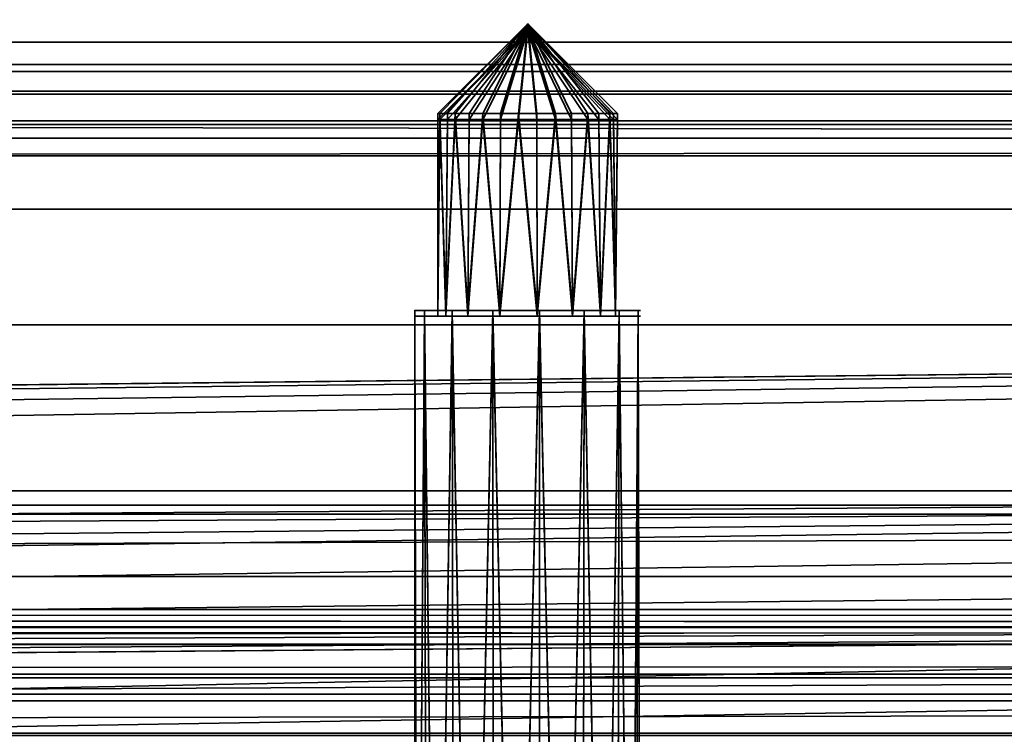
# Model space of a CAD drawing. Header units: millimetres. Extents: x -523 to 5173, y -130 to 66.
# Tile 401 of 656: x -134 to -117, y -55 to -43. Entities that reach past the tile are written whole.
import ezdxf

# ---------------------------------------------------------------- set-up
doc = ezdxf.new("R2010")
doc.units = ezdxf.units.MM
doc.layers.add('151', color=7, linetype='Continuous', true_color=0xffffff)

# ---------------------------------------------------------------- blocks, each defined once
blk = doc.blocks.new('UG_SURFACE_009')
at = {"layer": '151', "color": 252, "linetype": 'Continuous', "lineweight": 35}
for points in [[(522.5, -46, 2207), (522.5, 40, 2207), (-522.5, 40, 2207), (-522.5, -46, 2207)], [(-372.5, -46, 2057), (-372.5, 40, 2057), (372.5, 40, 2057), (372.5, -46, 2057)], [(522.5, -46, 2207), (-522.5, -46, 2207), (-372.5, -46, 2057), (372.5, -46, 2057)]]:
    blk.add_3dface(points, dxfattribs=at)
blk = doc.blocks.new('UG_SURFACE_013')
at = {"layer": '151', "color": 252, "linetype": 'Continuous', "lineweight": 35}
for points in [[(-38.56, -48, 1.75), (-326.835, -48, 1.75), (-304.735, -50.9, 1.75)], [(-38.56, -48, 0.95), (-326.835, -48, 0.95), (-326.835, -48, 1.75), (-38.56, -48, 1.75)], [(-304.735, -50.9, 0.95), (-326.835, -48, 0.95), (-38.56, -48, 0.95)], [(-304.735, -50.9, 1.75), (-303.88, -51.082, 1.75), (-38.56, -48, 1.75)], [(-303.88, -51.082, 0.95), (-304.735, -50.9, 0.95), (-38.56, -48, 0.95)], [(-38.56, -48, 1.75), (-303.88, -51.082, 1.75), (-303.174, -51.595, 1.75)], [(-303.174, -51.595, 0.95), (-303.88, -51.082, 0.95), (-38.56, -48, 0.95)], [(-303.174, -51.595, 1.75), (-302.737, -52.351, 1.75), (-38.56, -48, 1.75)], [(-38.56, -48, 0.95), (-302.737, -52.351, 0.95), (-303.174, -51.595, 0.95)], [(-77.285, -50.9, 1.75), (-38.56, -48, 1.75), (-302.737, -52.351, 1.75)], [(-302.737, -52.351, 0.95), (-38.56, -48, 0.95), (-77.285, -50.9, 0.95)], [(-302.737, -52.351, 1.75), (-78.139, -51.082, 1.75), (-77.285, -50.9, 1.75)], [(-77.285, -50.9, 0.95), (-78.139, -51.082, 0.95), (-302.737, -52.351, 0.95)], [(-78.139, -51.082, 0.95), (-78.845, -51.595, 0.95), (-303.5, -54.699, 0.95), (-302.916, -54.05, 0.95)], [(-78.139, -51.082, 0.95), (-302.916, -54.05, 0.95), (-302.646, -53.22, 0.95)], [(-78.845, -51.595, 1.75), (-78.139, -51.082, 1.75), (-302.737, -52.351, 1.75)], [(-302.646, -53.22, 0.95), (-302.737, -52.351, 0.95), (-78.139, -51.082, 0.95)], [(-303.5, -54.699, 0.95), (-78.845, -51.595, 0.95), (-79.282, -52.351, 0.95)], [(-79.282, -52.351, 1.75), (-78.845, -51.595, 1.75), (-302.737, -52.351, 1.75)], [(-79.282, -52.351, 0.95), (-79.373, -53.22, 0.95), (-303.5, -54.699, 0.95)], [(-79.373, -53.22, 1.75), (-79.282, -52.351, 1.75), (-302.737, -52.351, 1.75), (-302.646, -53.22, 1.75)], [(-336.835, -58.25, 0.95), (-79.373, -53.22, 0.95), (-79.103, -54.05, 0.95)], [(-304.298, -55.054, 0.95), (-79.373, -53.22, 0.95), (-336.835, -58.25, 0.95)], [(-303.5, -54.699, 1.75), (-304.298, -55.054, 1.75), (-79.373, -53.22, 1.75)], [(-79.103, -54.05, 1.75), (-79.373, -53.22, 1.75), (-304.298, -55.054, 1.75)], [(-304.298, -55.054, 0.95), (-303.5, -54.699, 0.95), (-79.373, -53.22, 0.95)], [(-302.916, -54.05, 1.75), (-303.5, -54.699, 1.75), (-79.373, -53.22, 1.75)], [(-302.646, -53.22, 1.75), (-302.916, -54.05, 1.75), (-79.373, -53.22, 1.75)], [(-79.103, -54.05, 0.95), (-78.519, -54.699, 0.95), (-336.835, -58.25, 0.95)], [(-304.298, -55.054, 1.75), (-78.519, -54.699, 1.75), (-79.103, -54.05, 1.75)], [(-336.835, -58.25, 0.95), (-78.519, -54.699, 0.95), (-77.721, -55.054, 0.95)], [(-77.721, -55.054, 1.75), (-78.519, -54.699, 1.75), (-304.298, -55.054, 1.75)], [(-336.835, -58.25, 1.75), (-38.56, -58.25, 1.75), (-304.298, -55.054, 1.75), (-305.171, -55.054, 1.75)], [(-77.721, -55.054, 0.95), (-38.56, -58.25, 0.95), (-336.835, -58.25, 0.95)], [(-77.721, -55.054, 1.75), (-304.298, -55.054, 1.75), (-38.56, -58.25, 1.75)]]:
    blk.add_3dface(points, dxfattribs=at)
blk = doc.blocks.new('UG_SURFACE_014')
at = {"layer": '151', "color": 252, "linetype": 'Continuous', "lineweight": 35}
for points in [[(332.665, -62, 2014.25), (332.665, -2, 2014.25), (-332.335, -2, 2014.25), (-332.335, -62, 2014.25)], [(-332.335, -62, 4.25), (-332.335, -2, 4.25), (332.665, -2, 4.25), (332.665, -62, 4.25)], [(-177.35, -2, 1409.902), (-177.35, -62, 1409.902), (177.65, -62, 1409.902), (177.65, -2, 1409.902)], [(177.65, -2, 1764.902), (177.65, -62, 1764.902), (-177.35, -62, 1764.902), (-177.35, -2, 1764.902)]]:
    blk.add_3dface(points, dxfattribs=at)
blk = doc.blocks.new('UG_SURFACE_015')
at = {"layer": '151', "color": 252, "linetype": 'Continuous', "lineweight": 35}
for points in [[(-306.088, -37.216, 2023.15), (-101.832, -32.351, 2023.15), (-101.923, -33.22, 2023.15), (-335.432, -59.702, 2023.15)], [(-337, -60.6, 2023.15), (-335.432, -59.702, 2023.15), (-101.923, -33.22, 2023.15), (-101.653, -34.05, 2023.15)], [(-302.897, -35.796, 2023.95), (-306.088, -37.216, 2023.95), (-335.432, -59.702, 2023.95), (-101.923, -33.22, 2023.95)], [(-101.653, -34.05, 2023.95), (-101.923, -33.22, 2023.95), (-335.432, -59.702, 2023.95)], [(-101.653, -34.05, 2023.15), (-101.069, -34.699, 2023.15), (-337, -60.6, 2023.15)], [(-335.432, -59.702, 2023.95), (-101.069, -34.699, 2023.95), (-101.653, -34.05, 2023.95)], [(-337, -60.6, 2023.15), (-101.069, -34.699, 2023.15), (-100.271, -35.054, 2023.15)], [(-100.271, -35.054, 2023.95), (-101.069, -34.699, 2023.95), (-335.432, -59.702, 2023.95)], [(-100.271, -35.054, 2023.15), (337.33, -60.6, 2023.15), (-337, -60.6, 2023.15)], [(-335.432, -59.702, 2023.95), (337.33, -60.6, 2023.95), (-99.398, -35.054, 2023.95), (-100.271, -35.054, 2023.95)], [(-89.01, -42.55, 1.75), (-201.835, -42.55, 1.75), (-201.835, -57.75, 1.75), (-89.01, -57.75, 1.75)], [(-89.01, -57.75, 0.95), (-201.835, -57.75, 0.95), (-201.835, -42.55, 0.95), (-89.01, -42.55, 0.95)]]:
    blk.add_3dface(points, dxfattribs=at)
blk = doc.blocks.new('UG_SURFACE_016')
at = {"layer": '151', "color": 252, "linetype": 'Continuous', "lineweight": 35}
for points in [[(-306.088, -37.216, 2023.15), (-101.832, -32.351, 2023.15), (-101.923, -33.22, 2023.15), (-335.432, -59.702, 2023.15)], [(-337, -60.6, 2023.15), (-335.432, -59.702, 2023.15), (-101.923, -33.22, 2023.15), (-101.653, -34.05, 2023.15)], [(-302.897, -35.796, 2023.95), (-306.088, -37.216, 2023.95), (-335.432, -59.702, 2023.95), (-101.923, -33.22, 2023.95)], [(-101.653, -34.05, 2023.95), (-101.923, -33.22, 2023.95), (-335.432, -59.702, 2023.95)], [(-101.653, -34.05, 2023.15), (-101.069, -34.699, 2023.15), (-337, -60.6, 2023.15)], [(-335.432, -59.702, 2023.95), (-101.069, -34.699, 2023.95), (-101.653, -34.05, 2023.95)], [(-337, -60.6, 2023.15), (-101.069, -34.699, 2023.15), (-100.271, -35.054, 2023.15)], [(-100.271, -35.054, 2023.95), (-101.069, -34.699, 2023.95), (-335.432, -59.702, 2023.95)], [(-100.271, -35.054, 2023.15), (337.33, -60.6, 2023.15), (-337, -60.6, 2023.15)], [(-335.432, -59.702, 2023.95), (337.33, -60.6, 2023.95), (-99.398, -35.054, 2023.95), (-100.271, -35.054, 2023.95)], [(-89.01, -42.55, 1.75), (-201.835, -42.55, 1.75), (-201.835, -57.75, 1.75), (-89.01, -57.75, 1.75)], [(-89.01, -57.75, 0.95), (-201.835, -57.75, 0.95), (-201.835, -42.55, 0.95), (-89.01, -42.55, 0.95)]]:
    blk.add_3dface(points, dxfattribs=at)
blk = doc.blocks.new('UG_SURFACE_020')
at = {"layer": '151', "color": 1, "linetype": 'Continuous', "lineweight": 35}
for points in [[(-337.835, -28, -1.05), (338.165, -28, -1.05), (338.165, -48, -1.05), (-337.835, -48, -1.05)], [(-337.835, -48, 0.95), (338.165, -48, 0.95), (338.165, -28, 0.95), (-337.835, -28, 0.95)], [(-337.835, -48, -1.05), (338.165, -48, -1.05), (338.165, -48, 0.95), (-337.835, -48, 0.95)]]:
    blk.add_3dface(points, dxfattribs=at)
blk = doc.blocks.new('UG_SURFACE_027')
at = {"layer": '151', "color": 252, "linetype": 'Continuous', "lineweight": 35}
for points in [[(332.665, -62, 2014.25), (332.665, -2, 2014.25), (-332.335, -2, 2014.25), (-332.335, -62, 2014.25)], [(-332.335, -62, 4.25), (-332.335, -2, 4.25), (332.665, -2, 4.25), (332.665, -62, 4.25)], [(-177.35, -2, 1409.902), (-177.35, -62, 1409.902), (177.65, -62, 1409.902), (177.65, -2, 1409.902)], [(177.65, -2, 1764.902), (177.65, -62, 1764.902), (-177.35, -62, 1764.902), (-177.35, -2, 1764.902)]]:
    blk.add_3dface(points, dxfattribs=at)
blk = doc.blocks.new('UG_SURFACE_041')
at = {"layer": '151', "color": 252, "linetype": 'Continuous', "lineweight": 35}
for points in [[(-329, 4.013, -5), (-344, 4.013, -5), (-344, -50.87, -5), (344, -50.87, -5)], [(-329, 4.013, -6), (329, 4.013, -6), (-344, -50.87, -6)], [(329, 4.013, -6), (344, 4.013, -6), (344, -50.87, -6), (-344, -50.87, -6)], [(329, 4.013, -5), (-329, 4.013, -5), (344, -50.87, -5)], [(-344, -51.274, -5.032), (344, -51.274, -5.032), (344, -50.87, -5), (-344, -50.87, -5)], [(-344, -50.87, -6), (344, -50.87, -6), (344, -51.117, -6.019), (-344, -51.117, -6.019)], [(-344, -51.117, -6.019), (344, -51.117, -6.019), (344, -57.831, -7.083), (-344, -57.831, -7.083)], [(-344, -57.987, -6.095), (344, -57.987, -6.095), (344, -51.274, -5.032), (-344, -51.274, -5.032)]]:
    blk.add_3dface(points, dxfattribs=at)
blk = doc.blocks.new('UG_SURFACE_057')
at = {"layer": '151', "color": 252, "linetype": 'Continuous', "lineweight": 35}
for points in [[(-346.5, -52.92, 2031.5), (346.5, -52.92, 2031.5), (346.5, 14.92, 2031.5), (-346.5, 14.92, 2031.5)], [(-345, -52.92, 2030), (-345, 14.92, 2030), (345, 14.92, 2030), (345, -52.92, 2030)], [(-390, -46, 2075), (390, -46, 2075), (388.5, -46, 2073.5), (-388.5, -46, 2073.5)], [(-390, -46, 2075), (-390, -52.92, 2075), (390, -52.92, 2075), (390, -46, 2075)], [(-388.5, -46, 2073.5), (388.5, -46, 2073.5), (388.5, -52.92, 2073.5), (-388.5, -52.92, 2073.5)], [(389.941, -53.521, 2074.941), (-390, -52.92, 2075), (-389.941, -53.521, 2074.941)], [(389.941, -53.521, 2074.941), (390, -52.92, 2075), (-390, -52.92, 2075)], [(-388.47, -53.228, 2073.47), (-388.5, -52.92, 2073.5), (388.5, -52.92, 2073.5)], [(-388.47, -53.228, 2073.47), (388.5, -52.92, 2073.5), (388.47, -53.228, 2073.47)], [(346.53, -53.228, 2031.53), (-346.5, -52.92, 2031.5), (-346.53, -53.228, 2031.53)], [(346.53, -53.228, 2031.53), (346.5, -52.92, 2031.5), (-346.5, -52.92, 2031.5)], [(-345.059, -53.521, 2030.059), (345, -52.92, 2030), (345.059, -53.521, 2030.059)], [(-345.059, -53.521, 2030.059), (-345, -52.92, 2030), (345, -52.92, 2030)], [(388.47, -53.228, 2073.47), (388.38, -53.525, 2073.38), (-388.38, -53.525, 2073.38), (-388.47, -53.228, 2073.47)], [(-346.53, -53.228, 2031.53), (-346.62, -53.525, 2031.62), (346.62, -53.525, 2031.62)], [(-346.53, -53.228, 2031.53), (346.62, -53.525, 2031.62), (346.53, -53.228, 2031.53)], [(-389.941, -53.521, 2074.941), (-389.766, -54.099, 2074.765), (389.766, -54.099, 2074.765), (389.941, -53.521, 2074.941)], [(388.037, -54.037, 2073.037), (-388.037, -54.037, 2073.037), (-388.38, -53.525, 2073.38), (388.38, -53.525, 2073.38)], [(346.62, -53.525, 2031.62), (-346.62, -53.525, 2031.62), (-346.963, -54.037, 2031.963), (346.963, -54.037, 2031.963)], [(345.059, -53.521, 2030.059), (-345.234, -54.099, 2030.234), (-345.059, -53.521, 2030.059)], [(345.059, -53.521, 2030.059), (345.234, -54.099, 2030.234), (-345.234, -54.099, 2030.234)], [(387.525, -54.38, 2072.525), (-387.525, -54.38, 2072.525), (-388.037, -54.037, 2073.037), (388.037, -54.037, 2073.037)], [(346.963, -54.037, 2031.963), (-346.963, -54.037, 2031.963), (-347.475, -54.38, 2032.475), (347.475, -54.38, 2032.475)], [(389.766, -54.099, 2074.765), (-389.766, -54.099, 2074.765), (-389.098, -55.098, 2074.098), (389.098, -55.098, 2074.098)], [(345.902, -55.098, 2030.902), (-345.902, -55.098, 2030.902), (-345.234, -54.099, 2030.234), (345.234, -54.099, 2030.234)], [(386.92, -54.5, 2071.92), (-386.92, -54.5, 2071.92), (-387.525, -54.38, 2072.525), (387.525, -54.38, 2072.525)], [(347.475, -54.38, 2032.475), (-347.475, -54.38, 2032.475), (-348.08, -54.5, 2033.08), (348.08, -54.5, 2033.08)], [(-386.92, -54.5, 2071.92), (386.92, -54.5, 2071.92), (348.08, -54.5, 2033.08), (-348.08, -54.5, 2033.08)]]:
    blk.add_3dface(points, dxfattribs=at)
blk = doc.blocks.new('UG_SURFACE_068')
at = {"layer": '151', "color": 252, "linetype": 'Continuous', "lineweight": 35}
for points in [[(-346.5, -52.92, 2031.5), (346.5, -52.92, 2031.5), (346.5, 14.92, 2031.5), (-346.5, 14.92, 2031.5)], [(-345, -52.92, 2030), (-345, 14.92, 2030), (345, 14.92, 2030), (345, -52.92, 2030)], [(-390, -46, 2075), (390, -46, 2075), (388.5, -46, 2073.5), (-388.5, -46, 2073.5)], [(-390, -46, 2075), (-390, -52.92, 2075), (390, -52.92, 2075), (390, -46, 2075)], [(-388.5, -46, 2073.5), (388.5, -46, 2073.5), (388.5, -52.92, 2073.5), (-388.5, -52.92, 2073.5)], [(389.941, -53.521, 2074.941), (-390, -52.92, 2075), (-389.941, -53.521, 2074.941)], [(389.941, -53.521, 2074.941), (390, -52.92, 2075), (-390, -52.92, 2075)], [(-388.47, -53.228, 2073.47), (-388.5, -52.92, 2073.5), (388.5, -52.92, 2073.5)], [(-388.47, -53.228, 2073.47), (388.5, -52.92, 2073.5), (388.47, -53.228, 2073.47)], [(346.53, -53.228, 2031.53), (-346.5, -52.92, 2031.5), (-346.53, -53.228, 2031.53)], [(346.53, -53.228, 2031.53), (346.5, -52.92, 2031.5), (-346.5, -52.92, 2031.5)], [(-345.059, -53.521, 2030.059), (345, -52.92, 2030), (345.059, -53.521, 2030.059)], [(-345.059, -53.521, 2030.059), (-345, -52.92, 2030), (345, -52.92, 2030)], [(388.47, -53.228, 2073.47), (388.38, -53.525, 2073.38), (-388.38, -53.525, 2073.38), (-388.47, -53.228, 2073.47)], [(-346.53, -53.228, 2031.53), (-346.62, -53.525, 2031.62), (346.62, -53.525, 2031.62)], [(-346.53, -53.228, 2031.53), (346.62, -53.525, 2031.62), (346.53, -53.228, 2031.53)], [(-389.941, -53.521, 2074.941), (-389.766, -54.099, 2074.765), (389.766, -54.099, 2074.765), (389.941, -53.521, 2074.941)], [(388.037, -54.037, 2073.037), (-388.037, -54.037, 2073.037), (-388.38, -53.525, 2073.38), (388.38, -53.525, 2073.38)], [(346.62, -53.525, 2031.62), (-346.62, -53.525, 2031.62), (-346.963, -54.037, 2031.963), (346.963, -54.037, 2031.963)], [(345.059, -53.521, 2030.059), (-345.234, -54.099, 2030.234), (-345.059, -53.521, 2030.059)], [(345.059, -53.521, 2030.059), (345.234, -54.099, 2030.234), (-345.234, -54.099, 2030.234)], [(387.525, -54.38, 2072.525), (-387.525, -54.38, 2072.525), (-388.037, -54.037, 2073.037), (388.037, -54.037, 2073.037)], [(346.963, -54.037, 2031.963), (-346.963, -54.037, 2031.963), (-347.475, -54.38, 2032.475), (347.475, -54.38, 2032.475)], [(389.766, -54.099, 2074.765), (-389.766, -54.099, 2074.765), (-389.098, -55.098, 2074.098), (389.098, -55.098, 2074.098)], [(345.902, -55.098, 2030.902), (-345.902, -55.098, 2030.902), (-345.234, -54.099, 2030.234), (345.234, -54.099, 2030.234)], [(386.92, -54.5, 2071.92), (-386.92, -54.5, 2071.92), (-387.525, -54.38, 2072.525), (387.525, -54.38, 2072.525)], [(347.475, -54.38, 2032.475), (-347.475, -54.38, 2032.475), (-348.08, -54.5, 2033.08), (348.08, -54.5, 2033.08)], [(-386.92, -54.5, 2071.92), (386.92, -54.5, 2071.92), (348.08, -54.5, 2033.08), (-348.08, -54.5, 2033.08)]]:
    blk.add_3dface(points, dxfattribs=at)
blk = doc.blocks.new('UG_SURFACE_321')
at = {"layer": '151', "color": 156, "linetype": 'Continuous', "lineweight": 35}
for points in [[(-124.85, -42.9, 1770.902), (-126.366, -44.45, 1770.58), (-126.4, -44.45, 1770.902)], [(-126.4, -44.45, 1770.902), (-126.366, -44.45, 1771.224), (-124.85, -42.9, 1770.902)], [(-124.85, -42.9, 1770.902), (-126.366, -44.45, 1771.224), (-126.235, -44.45, 1771.519)], [(-126.235, -44.45, 1770.285), (-126.366, -44.45, 1770.58), (-124.85, -42.9, 1770.902)], [(-124.85, -42.9, 1770.902), (-126.104, -44.45, 1769.991), (-126.235, -44.45, 1770.285)], [(-126.235, -44.45, 1771.519), (-126.104, -44.45, 1771.813), (-124.85, -42.9, 1770.902)], [(-124.85, -42.9, 1770.902), (-126.104, -44.45, 1771.813), (-125.864, -44.45, 1772.029)], [(-125.864, -44.45, 1769.775), (-126.104, -44.45, 1769.991), (-124.85, -42.9, 1770.902)], [(-124.85, -42.9, 1770.902), (-125.625, -44.45, 1769.56), (-125.864, -44.45, 1769.775)], [(-125.864, -44.45, 1772.029), (-125.625, -44.45, 1772.244), (-124.85, -42.9, 1770.902)], [(-124.85, -42.9, 1770.902), (-125.625, -44.45, 1772.244), (-125.319, -44.45, 1772.344)], [(-125.319, -44.45, 1769.46), (-125.625, -44.45, 1769.56), (-124.85, -42.9, 1770.902)], [(-124.85, -42.9, 1770.902), (-125.012, -44.45, 1769.361), (-125.319, -44.45, 1769.46)], [(-125.319, -44.45, 1772.344), (-125.012, -44.45, 1772.444), (-124.85, -42.9, 1770.902)], [(-124.85, -42.9, 1770.902), (-125.012, -44.45, 1772.444), (-124.692, -44.45, 1772.41)], [(-124.692, -44.45, 1769.394), (-125.012, -44.45, 1769.361), (-124.85, -42.9, 1770.902)], [(-124.85, -42.9, 1770.902), (-123.434, -44.45, 1771.533), (-123.367, -44.45, 1771.217)], [(-124.85, -42.9, 1770.902), (-123.813, -44.45, 1772.054), (-123.623, -44.45, 1771.793)], [(-124.85, -42.9, 1770.902), (-124.371, -44.45, 1772.376), (-124.092, -44.45, 1772.215)], [(-124.85, -42.9, 1770.902), (-124.371, -44.45, 1769.428), (-124.692, -44.45, 1769.394)], [(-124.85, -42.9, 1770.902), (-123.813, -44.45, 1769.75), (-124.092, -44.45, 1769.589)], [(-124.85, -42.9, 1770.902), (-123.434, -44.45, 1770.272), (-123.623, -44.45, 1770.011)], [(-124.85, -42.9, 1770.902), (-123.3, -44.45, 1770.902), (-123.367, -44.45, 1770.587)], [(-123.367, -44.45, 1770.587), (-123.434, -44.45, 1770.272), (-124.85, -42.9, 1770.902)], [(-123.623, -44.45, 1770.011), (-123.813, -44.45, 1769.75), (-124.85, -42.9, 1770.902)], [(-124.092, -44.45, 1769.589), (-124.371, -44.45, 1769.428), (-124.85, -42.9, 1770.902)], [(-124.692, -44.45, 1772.41), (-124.371, -44.45, 1772.376), (-124.85, -42.9, 1770.902)], [(-124.092, -44.45, 1772.215), (-123.813, -44.45, 1772.054), (-124.85, -42.9, 1770.902)], [(-123.623, -44.45, 1771.793), (-123.434, -44.45, 1771.533), (-124.85, -42.9, 1770.902)], [(-123.367, -44.45, 1771.217), (-123.3, -44.45, 1770.902), (-124.85, -42.9, 1770.902)], [(-126.4, -47.85, 1770.902), (-126.266, -47.85, 1771.533), (-126.366, -44.45, 1771.224)], [(-126.4, -47.85, 1770.902), (-126.4, -44.45, 1770.902), (-126.366, -44.45, 1770.58)], [(-126.366, -44.45, 1770.58), (-126.266, -47.85, 1770.272), (-126.4, -47.85, 1770.902)], [(-126.366, -44.45, 1771.224), (-126.4, -44.45, 1770.902), (-126.4, -47.85, 1770.902)], [(-126.266, -47.85, 1771.533), (-126.235, -44.45, 1771.519), (-126.366, -44.45, 1771.224)], [(-126.366, -44.45, 1770.58), (-126.235, -44.45, 1770.285), (-126.266, -47.85, 1770.272)], [(-126.104, -44.45, 1771.813), (-126.266, -47.85, 1771.533), (-125.887, -47.85, 1772.054)], [(-125.887, -47.85, 1769.75), (-126.266, -47.85, 1770.272), (-126.104, -44.45, 1769.991)], [(-126.266, -47.85, 1770.272), (-126.235, -44.45, 1770.285), (-126.104, -44.45, 1769.991)], [(-126.104, -44.45, 1771.813), (-126.235, -44.45, 1771.519), (-126.266, -47.85, 1771.533)], [(-125.887, -47.85, 1772.054), (-125.864, -44.45, 1772.029), (-126.104, -44.45, 1771.813)], [(-126.104, -44.45, 1769.991), (-125.864, -44.45, 1769.775), (-125.887, -47.85, 1769.75)], [(-125.887, -47.85, 1772.054), (-125.329, -47.85, 1772.376), (-125.625, -44.45, 1772.244)], [(-125.329, -47.85, 1769.428), (-125.887, -47.85, 1769.75), (-125.625, -44.45, 1769.56)], [(-125.887, -47.85, 1769.75), (-125.864, -44.45, 1769.775), (-125.625, -44.45, 1769.56)], [(-125.625, -44.45, 1772.244), (-125.864, -44.45, 1772.029), (-125.887, -47.85, 1772.054)], [(-125.329, -47.85, 1772.376), (-125.319, -44.45, 1772.344), (-125.625, -44.45, 1772.244)], [(-125.625, -44.45, 1769.56), (-125.319, -44.45, 1769.46), (-125.329, -47.85, 1769.428)], [(-125.012, -44.45, 1772.444), (-125.329, -47.85, 1772.376), (-124.688, -47.85, 1772.444)], [(-124.688, -47.85, 1769.361), (-125.329, -47.85, 1769.428), (-125.012, -44.45, 1769.361)], [(-125.329, -47.85, 1769.428), (-125.319, -44.45, 1769.46), (-125.012, -44.45, 1769.361)], [(-125.012, -44.45, 1772.444), (-125.319, -44.45, 1772.344), (-125.329, -47.85, 1772.376)], [(-124.688, -47.85, 1772.444), (-124.692, -44.45, 1772.41), (-125.012, -44.45, 1772.444)], [(-125.012, -44.45, 1769.361), (-124.692, -44.45, 1769.394), (-124.688, -47.85, 1769.361)], [(-124.688, -47.85, 1769.361), (-124.692, -44.45, 1769.394), (-124.371, -44.45, 1769.428)], [(-124.371, -44.45, 1772.376), (-124.692, -44.45, 1772.41), (-124.688, -47.85, 1772.444)], [(-124.688, -47.85, 1772.444), (-124.075, -47.85, 1772.244), (-124.371, -44.45, 1772.376)], [(-124.371, -44.45, 1769.428), (-124.075, -47.85, 1769.56), (-124.688, -47.85, 1769.361)], [(-124.075, -47.85, 1772.244), (-124.092, -44.45, 1772.215), (-124.371, -44.45, 1772.376)], [(-124.371, -44.45, 1769.428), (-124.092, -44.45, 1769.589), (-124.075, -47.85, 1769.56)], [(-124.075, -47.85, 1769.56), (-124.092, -44.45, 1769.589), (-123.813, -44.45, 1769.75)], [(-123.813, -44.45, 1772.054), (-124.092, -44.45, 1772.215), (-124.075, -47.85, 1772.244)], [(-123.813, -44.45, 1772.054), (-124.075, -47.85, 1772.244), (-123.596, -47.85, 1771.813)], [(-123.596, -47.85, 1769.991), (-124.075, -47.85, 1769.56), (-123.813, -44.45, 1769.75)], [(-123.596, -47.85, 1771.813), (-123.623, -44.45, 1771.793), (-123.813, -44.45, 1772.054)], [(-123.813, -44.45, 1769.75), (-123.623, -44.45, 1770.011), (-123.596, -47.85, 1769.991)], [(-123.596, -47.85, 1769.991), (-123.623, -44.45, 1770.011), (-123.434, -44.45, 1770.272)], [(-123.434, -44.45, 1771.533), (-123.623, -44.45, 1771.793), (-123.596, -47.85, 1771.813)], [(-123.596, -47.85, 1771.813), (-123.334, -47.85, 1771.224), (-123.434, -44.45, 1771.533)], [(-123.334, -47.85, 1770.58), (-123.596, -47.85, 1769.991), (-123.434, -44.45, 1770.272)], [(-123.334, -47.85, 1771.224), (-123.367, -44.45, 1771.217), (-123.434, -44.45, 1771.533)], [(-123.434, -44.45, 1770.272), (-123.367, -44.45, 1770.587), (-123.334, -47.85, 1770.58)], [(-123.334, -47.85, 1770.58), (-123.367, -44.45, 1770.587), (-123.3, -44.45, 1770.902)], [(-123.3, -44.45, 1770.902), (-123.367, -44.45, 1771.217), (-123.334, -47.85, 1771.224)], [(-123.334, -47.85, 1771.224), (-123.334, -47.85, 1770.58), (-123.3, -44.45, 1770.902)], [(-126.631, -47.85, 1770.109), (-126.8, -47.85, 1770.902), (-126.4, -47.85, 1770.902), (-126.266, -47.85, 1770.272)], [(-126.266, -47.85, 1771.533), (-126.4, -47.85, 1770.902), (-126.8, -47.85, 1770.902), (-126.631, -47.85, 1771.695)], [(-126.8, -47.85, 1770.902), (-126.8, -65.655, 1770.902), (-126.757, -65.655, 1771.307)], [(-126.757, -65.655, 1771.307), (-126.631, -47.85, 1771.695), (-126.8, -47.85, 1770.902)], [(-126.8, -47.85, 1770.902), (-126.631, -47.85, 1770.109), (-126.757, -65.655, 1770.497)], [(-126.757, -65.655, 1770.497), (-126.8, -65.655, 1770.902), (-126.8, -47.85, 1770.902)], [(-126.631, -47.85, 1770.109), (-126.592, -65.655, 1770.126), (-126.757, -65.655, 1770.497)], [(-126.757, -65.655, 1771.307), (-126.592, -65.655, 1771.678), (-126.631, -47.85, 1771.695)], [(-126.631, -47.85, 1771.695), (-126.155, -47.85, 1772.351), (-125.887, -47.85, 1772.054), (-126.266, -47.85, 1771.533)], [(-126.266, -47.85, 1770.272), (-125.887, -47.85, 1769.75), (-126.155, -47.85, 1769.453), (-126.631, -47.85, 1770.109)], [(-126.631, -47.85, 1771.695), (-126.592, -65.655, 1771.678), (-126.428, -65.655, 1772.048)], [(-126.428, -65.655, 1772.048), (-126.155, -47.85, 1772.351), (-126.631, -47.85, 1771.695)], [(-126.631, -47.85, 1770.109), (-126.155, -47.85, 1769.453), (-126.428, -65.655, 1769.756)], [(-126.428, -65.655, 1769.756), (-126.592, -65.655, 1770.126), (-126.631, -47.85, 1770.109)], [(-126.155, -47.85, 1769.453), (-126.126, -65.655, 1769.485), (-126.428, -65.655, 1769.756)], [(-126.428, -65.655, 1772.048), (-126.126, -65.655, 1772.32), (-126.155, -47.85, 1772.351)], [(-125.453, -47.85, 1769.047), (-126.155, -47.85, 1769.453), (-125.887, -47.85, 1769.75), (-125.329, -47.85, 1769.428)], [(-125.329, -47.85, 1772.376), (-125.887, -47.85, 1772.054), (-126.155, -47.85, 1772.351), (-125.453, -47.85, 1772.757)], [(-126.155, -47.85, 1772.351), (-126.126, -65.655, 1772.32), (-125.825, -65.655, 1772.591)], [(-125.825, -65.655, 1772.591), (-125.453, -47.85, 1772.757), (-126.155, -47.85, 1772.351)], [(-126.155, -47.85, 1769.453), (-125.453, -47.85, 1769.047), (-125.825, -65.655, 1769.213)], [(-125.825, -65.655, 1769.213), (-126.126, -65.655, 1769.485), (-126.155, -47.85, 1769.453)], [(-125.453, -47.85, 1769.047), (-125.439, -65.655, 1769.088), (-125.825, -65.655, 1769.213)], [(-125.825, -65.655, 1772.591), (-125.439, -65.655, 1772.716), (-125.453, -47.85, 1772.757)], [(-125.329, -47.85, 1769.428), (-124.688, -47.85, 1769.361), (-124.646, -47.85, 1768.963), (-125.453, -47.85, 1769.047)], [(-125.453, -47.85, 1772.757), (-124.646, -47.85, 1772.841), (-124.688, -47.85, 1772.444), (-125.329, -47.85, 1772.376)], [(-124.646, -47.85, 1772.841), (-125.453, -47.85, 1772.757), (-125.054, -65.655, 1772.841)], [(-125.453, -47.85, 1772.757), (-125.439, -65.655, 1772.716), (-125.054, -65.655, 1772.841)], [(-125.453, -47.85, 1769.047), (-124.646, -47.85, 1768.963), (-125.054, -65.655, 1768.963)], [(-125.054, -65.655, 1768.963), (-125.439, -65.655, 1769.088), (-125.453, -47.85, 1769.047)], [(-124.646, -47.85, 1768.963), (-124.651, -65.655, 1769.005), (-125.054, -65.655, 1768.963)], [(-125.054, -65.655, 1772.841), (-124.651, -65.655, 1772.799), (-124.646, -47.85, 1772.841)], [(-123.875, -47.85, 1769.213), (-124.646, -47.85, 1768.963), (-124.688, -47.85, 1769.361), (-124.075, -47.85, 1769.56)], [(-124.075, -47.85, 1772.244), (-124.688, -47.85, 1772.444), (-124.646, -47.85, 1772.841), (-123.875, -47.85, 1772.591)], [(-124.646, -47.85, 1772.841), (-124.651, -65.655, 1772.799), (-124.247, -65.655, 1772.757)], [(-124.247, -65.655, 1769.047), (-124.651, -65.655, 1769.005), (-124.646, -47.85, 1768.963)], [(-123.875, -47.85, 1772.591), (-124.646, -47.85, 1772.841), (-124.247, -65.655, 1772.757)], [(-124.247, -65.655, 1769.047), (-124.646, -47.85, 1768.963), (-123.875, -47.85, 1769.213)], [(-123.875, -47.85, 1769.213), (-123.896, -65.655, 1769.25), (-124.247, -65.655, 1769.047)], [(-124.247, -65.655, 1772.757), (-123.896, -65.655, 1772.554), (-123.875, -47.85, 1772.591)], [(-123.875, -47.85, 1772.591), (-123.272, -47.85, 1772.048), (-123.596, -47.85, 1771.813), (-124.075, -47.85, 1772.244)], [(-124.075, -47.85, 1769.56), (-123.596, -47.85, 1769.991), (-123.272, -47.85, 1769.756), (-123.875, -47.85, 1769.213)], [(-123.875, -47.85, 1772.591), (-123.896, -65.655, 1772.554), (-123.545, -65.655, 1772.351)], [(-123.545, -65.655, 1769.453), (-123.896, -65.655, 1769.25), (-123.875, -47.85, 1769.213)], [(-123.272, -47.85, 1772.048), (-123.875, -47.85, 1772.591), (-123.545, -65.655, 1772.351)], [(-123.545, -65.655, 1769.453), (-123.875, -47.85, 1769.213), (-123.272, -47.85, 1769.756)], [(-122.943, -47.85, 1770.497), (-123.272, -47.85, 1769.756), (-123.596, -47.85, 1769.991), (-123.334, -47.85, 1770.58)], [(-123.334, -47.85, 1771.224), (-123.596, -47.85, 1771.813), (-123.272, -47.85, 1772.048), (-122.943, -47.85, 1771.307)], [(-123.272, -47.85, 1769.756), (-123.307, -65.655, 1769.781), (-123.545, -65.655, 1769.453)], [(-123.545, -65.655, 1772.351), (-123.307, -65.655, 1772.023), (-123.272, -47.85, 1772.048)], [(-122.943, -47.85, 1771.307), (-122.943, -47.85, 1770.497), (-123.334, -47.85, 1770.58), (-123.334, -47.85, 1771.224)], [(-123.272, -47.85, 1772.048), (-123.307, -65.655, 1772.023), (-123.069, -65.655, 1771.695)], [(-123.069, -65.655, 1770.109), (-123.307, -65.655, 1769.781), (-123.272, -47.85, 1769.756)], [(-123.069, -65.655, 1771.695), (-122.943, -47.85, 1771.307), (-123.272, -47.85, 1772.048)], [(-123.069, -65.655, 1770.109), (-123.272, -47.85, 1769.756), (-122.943, -47.85, 1770.497)], [(-122.943, -47.85, 1770.497), (-122.984, -65.655, 1770.505), (-123.069, -65.655, 1770.109)], [(-123.069, -65.655, 1771.695), (-122.984, -65.655, 1771.299), (-122.943, -47.85, 1771.307)], [(-122.943, -47.85, 1771.307), (-122.984, -65.655, 1771.299), (-122.9, -65.655, 1770.902)], [(-122.9, -65.655, 1770.902), (-122.984, -65.655, 1770.505), (-122.943, -47.85, 1770.497)], [(-122.943, -47.85, 1770.497), (-122.943, -47.85, 1771.307), (-122.9, -65.655, 1770.902)]]:
    blk.add_3dface(points, dxfattribs=at)
blk = doc.blocks.new('UG_SURFACE_328')
at = {"layer": '151', "color": 156, "linetype": 'Continuous', "lineweight": 35}
for points in [[(-124.85, -42.8, 1403.902), (-126.366, -44.35, 1403.58), (-126.4, -44.35, 1403.902)], [(-126.4, -44.35, 1403.902), (-126.366, -44.35, 1404.224), (-124.85, -42.8, 1403.902)], [(-124.85, -42.8, 1403.902), (-126.366, -44.35, 1404.224), (-126.235, -44.35, 1404.519)], [(-126.235, -44.35, 1403.285), (-126.366, -44.35, 1403.58), (-124.85, -42.8, 1403.902)], [(-124.85, -42.8, 1403.902), (-126.104, -44.35, 1402.991), (-126.235, -44.35, 1403.285)], [(-126.235, -44.35, 1404.519), (-126.104, -44.35, 1404.813), (-124.85, -42.8, 1403.902)], [(-124.85, -42.8, 1403.902), (-126.104, -44.35, 1404.813), (-125.864, -44.35, 1405.029)], [(-125.864, -44.35, 1402.775), (-126.104, -44.35, 1402.991), (-124.85, -42.8, 1403.902)], [(-124.85, -42.8, 1403.902), (-125.625, -44.35, 1402.56), (-125.864, -44.35, 1402.775)], [(-125.864, -44.35, 1405.029), (-125.625, -44.35, 1405.244), (-124.85, -42.8, 1403.902)], [(-124.85, -42.8, 1403.902), (-125.625, -44.35, 1405.244), (-125.319, -44.35, 1405.344)], [(-125.319, -44.35, 1402.46), (-125.625, -44.35, 1402.56), (-124.85, -42.8, 1403.902)], [(-124.85, -42.8, 1403.902), (-125.012, -44.35, 1402.361), (-125.319, -44.35, 1402.46)], [(-125.319, -44.35, 1405.344), (-125.012, -44.35, 1405.444), (-124.85, -42.8, 1403.902)], [(-124.85, -42.8, 1403.902), (-125.012, -44.35, 1405.444), (-124.692, -44.35, 1405.41)], [(-124.692, -44.35, 1402.394), (-125.012, -44.35, 1402.361), (-124.85, -42.8, 1403.902)], [(-124.85, -42.8, 1403.902), (-123.434, -44.35, 1404.532), (-123.367, -44.35, 1404.217)], [(-124.85, -42.8, 1403.902), (-123.813, -44.35, 1405.054), (-123.623, -44.35, 1404.793)], [(-124.85, -42.8, 1403.902), (-124.371, -44.35, 1405.376), (-124.092, -44.35, 1405.215)], [(-124.85, -42.8, 1403.902), (-124.371, -44.35, 1402.428), (-124.692, -44.35, 1402.394)], [(-124.85, -42.8, 1403.902), (-123.813, -44.35, 1402.75), (-124.092, -44.35, 1402.589)], [(-124.85, -42.8, 1403.902), (-123.434, -44.35, 1403.272), (-123.623, -44.35, 1403.011)], [(-124.85, -42.8, 1403.902), (-123.3, -44.35, 1403.902), (-123.367, -44.35, 1403.587)], [(-123.367, -44.35, 1403.587), (-123.434, -44.35, 1403.272), (-124.85, -42.8, 1403.902)], [(-123.623, -44.35, 1403.011), (-123.813, -44.35, 1402.75), (-124.85, -42.8, 1403.902)], [(-124.092, -44.35, 1402.589), (-124.371, -44.35, 1402.428), (-124.85, -42.8, 1403.902)], [(-124.692, -44.35, 1405.41), (-124.371, -44.35, 1405.376), (-124.85, -42.8, 1403.902)], [(-124.092, -44.35, 1405.215), (-123.813, -44.35, 1405.054), (-124.85, -42.8, 1403.902)], [(-123.623, -44.35, 1404.793), (-123.434, -44.35, 1404.532), (-124.85, -42.8, 1403.902)], [(-123.367, -44.35, 1404.217), (-123.3, -44.35, 1403.902), (-124.85, -42.8, 1403.902)], [(-126.4, -47.75, 1403.902), (-126.266, -47.75, 1404.532), (-126.366, -44.35, 1404.224)], [(-126.4, -47.75, 1403.902), (-126.4, -44.35, 1403.902), (-126.366, -44.35, 1403.58)], [(-126.366, -44.35, 1403.58), (-126.266, -47.75, 1403.272), (-126.4, -47.75, 1403.902)], [(-126.366, -44.35, 1404.224), (-126.4, -44.35, 1403.902), (-126.4, -47.75, 1403.902)], [(-126.266, -47.75, 1404.532), (-126.235, -44.35, 1404.519), (-126.366, -44.35, 1404.224)], [(-126.366, -44.35, 1403.58), (-126.235, -44.35, 1403.285), (-126.266, -47.75, 1403.272)], [(-126.104, -44.35, 1404.813), (-126.266, -47.75, 1404.532), (-125.887, -47.75, 1405.054)], [(-125.887, -47.75, 1402.75), (-126.266, -47.75, 1403.272), (-126.104, -44.35, 1402.991)], [(-126.266, -47.75, 1403.272), (-126.235, -44.35, 1403.285), (-126.104, -44.35, 1402.991)], [(-126.104, -44.35, 1404.813), (-126.235, -44.35, 1404.519), (-126.266, -47.75, 1404.532)], [(-125.887, -47.75, 1405.054), (-125.864, -44.35, 1405.029), (-126.104, -44.35, 1404.813)], [(-126.104, -44.35, 1402.991), (-125.864, -44.35, 1402.775), (-125.887, -47.75, 1402.75)], [(-125.625, -44.35, 1405.244), (-125.887, -47.75, 1405.054), (-125.329, -47.75, 1405.376)], [(-125.329, -47.75, 1402.428), (-125.887, -47.75, 1402.75), (-125.625, -44.35, 1402.56)], [(-125.887, -47.75, 1402.75), (-125.864, -44.35, 1402.775), (-125.625, -44.35, 1402.56)], [(-125.625, -44.35, 1405.244), (-125.864, -44.35, 1405.029), (-125.887, -47.75, 1405.054)], [(-125.329, -47.75, 1405.376), (-125.319, -44.35, 1405.344), (-125.625, -44.35, 1405.244)], [(-125.625, -44.35, 1402.56), (-125.319, -44.35, 1402.46), (-125.329, -47.75, 1402.428)], [(-125.329, -47.75, 1405.376), (-124.688, -47.75, 1405.444), (-125.012, -44.35, 1405.444)], [(-124.688, -47.75, 1402.361), (-125.329, -47.75, 1402.428), (-125.012, -44.35, 1402.361)], [(-125.329, -47.75, 1402.428), (-125.319, -44.35, 1402.46), (-125.012, -44.35, 1402.361)], [(-125.012, -44.35, 1405.444), (-125.319, -44.35, 1405.344), (-125.329, -47.75, 1405.376)], [(-124.688, -47.75, 1405.444), (-124.692, -44.35, 1405.41), (-125.012, -44.35, 1405.444)], [(-125.012, -44.35, 1402.361), (-124.692, -44.35, 1402.394), (-124.688, -47.75, 1402.361)], [(-124.688, -47.75, 1402.361), (-124.692, -44.35, 1402.394), (-124.371, -44.35, 1402.428)], [(-124.371, -44.35, 1405.376), (-124.692, -44.35, 1405.41), (-124.688, -47.75, 1405.444)], [(-124.688, -47.75, 1405.444), (-124.075, -47.75, 1405.244), (-124.371, -44.35, 1405.376)], [(-124.371, -44.35, 1402.428), (-124.075, -47.75, 1402.56), (-124.688, -47.75, 1402.361)], [(-124.075, -47.75, 1405.244), (-124.092, -44.35, 1405.215), (-124.371, -44.35, 1405.376)], [(-124.371, -44.35, 1402.428), (-124.092, -44.35, 1402.589), (-124.075, -47.75, 1402.56)], [(-124.075, -47.75, 1402.56), (-124.092, -44.35, 1402.589), (-123.813, -44.35, 1402.75)], [(-123.813, -44.35, 1405.054), (-124.092, -44.35, 1405.215), (-124.075, -47.75, 1405.244)], [(-123.813, -44.35, 1405.054), (-124.075, -47.75, 1405.244), (-123.596, -47.75, 1404.813)], [(-123.596, -47.75, 1402.991), (-124.075, -47.75, 1402.56), (-123.813, -44.35, 1402.75)], [(-123.596, -47.75, 1404.813), (-123.623, -44.35, 1404.793), (-123.813, -44.35, 1405.054)], [(-123.813, -44.35, 1402.75), (-123.623, -44.35, 1403.011), (-123.596, -47.75, 1402.991)], [(-123.596, -47.75, 1402.991), (-123.623, -44.35, 1403.011), (-123.434, -44.35, 1403.272)], [(-123.434, -44.35, 1404.532), (-123.623, -44.35, 1404.793), (-123.596, -47.75, 1404.813)], [(-123.434, -44.35, 1404.532), (-123.596, -47.75, 1404.813), (-123.334, -47.75, 1404.224)], [(-123.334, -47.75, 1403.58), (-123.596, -47.75, 1402.991), (-123.434, -44.35, 1403.272)], [(-123.334, -47.75, 1404.224), (-123.367, -44.35, 1404.217), (-123.434, -44.35, 1404.532)], [(-123.434, -44.35, 1403.272), (-123.367, -44.35, 1403.587), (-123.334, -47.75, 1403.58)], [(-123.334, -47.75, 1403.58), (-123.367, -44.35, 1403.587), (-123.3, -44.35, 1403.902)], [(-123.3, -44.35, 1403.902), (-123.367, -44.35, 1404.217), (-123.334, -47.75, 1404.224)], [(-123.3, -44.35, 1403.902), (-123.334, -47.75, 1404.224), (-123.334, -47.75, 1403.58)], [(-126.631, -47.75, 1403.109), (-126.8, -47.75, 1403.902), (-126.4, -47.75, 1403.902), (-126.266, -47.75, 1403.272)], [(-126.266, -47.75, 1404.532), (-126.4, -47.75, 1403.902), (-126.8, -47.75, 1403.902), (-126.631, -47.75, 1404.695)], [(-126.8, -47.75, 1403.902), (-126.8, -65.555, 1403.902), (-126.757, -65.555, 1404.307)], [(-126.757, -65.555, 1404.307), (-126.631, -47.75, 1404.695), (-126.8, -47.75, 1403.902)], [(-126.8, -47.75, 1403.902), (-126.631, -47.75, 1403.109), (-126.757, -65.555, 1403.497)], [(-126.757, -65.555, 1403.497), (-126.8, -65.555, 1403.902), (-126.8, -47.75, 1403.902)], [(-126.631, -47.75, 1403.109), (-126.592, -65.555, 1403.126), (-126.757, -65.555, 1403.497)], [(-126.757, -65.555, 1404.307), (-126.592, -65.555, 1404.678), (-126.631, -47.75, 1404.695)], [(-126.631, -47.75, 1404.695), (-126.155, -47.75, 1405.351), (-125.887, -47.75, 1405.054), (-126.266, -47.75, 1404.532)], [(-126.266, -47.75, 1403.272), (-125.887, -47.75, 1402.75), (-126.155, -47.75, 1402.453), (-126.631, -47.75, 1403.109)], [(-126.631, -47.75, 1404.695), (-126.592, -65.555, 1404.678), (-126.428, -65.555, 1405.048)], [(-126.428, -65.555, 1405.048), (-126.155, -47.75, 1405.351), (-126.631, -47.75, 1404.695)], [(-126.631, -47.75, 1403.109), (-126.155, -47.75, 1402.453), (-126.428, -65.555, 1402.756)], [(-126.428, -65.555, 1402.756), (-126.592, -65.555, 1403.126), (-126.631, -47.75, 1403.109)], [(-126.155, -47.75, 1402.453), (-126.126, -65.555, 1402.485), (-126.428, -65.555, 1402.756)], [(-126.428, -65.555, 1405.048), (-126.126, -65.555, 1405.32), (-126.155, -47.75, 1405.351)], [(-125.453, -47.75, 1402.048), (-126.155, -47.75, 1402.453), (-125.887, -47.75, 1402.75), (-125.329, -47.75, 1402.428)], [(-125.329, -47.75, 1405.376), (-125.887, -47.75, 1405.054), (-126.155, -47.75, 1405.351), (-125.453, -47.75, 1405.757)], [(-125.453, -47.75, 1405.757), (-126.155, -47.75, 1405.351), (-125.825, -65.555, 1405.591)], [(-126.155, -47.75, 1405.351), (-126.126, -65.555, 1405.32), (-125.825, -65.555, 1405.591)], [(-125.825, -65.555, 1402.213), (-126.155, -47.75, 1402.453), (-125.453, -47.75, 1402.048)], [(-125.825, -65.555, 1402.213), (-126.126, -65.555, 1402.485), (-126.155, -47.75, 1402.453)], [(-125.453, -47.75, 1402.048), (-125.439, -65.555, 1402.088), (-125.825, -65.555, 1402.213)], [(-125.825, -65.555, 1405.591), (-125.439, -65.555, 1405.716), (-125.453, -47.75, 1405.757)], [(-125.329, -47.75, 1402.428), (-124.688, -47.75, 1402.361), (-124.646, -47.75, 1401.963), (-125.453, -47.75, 1402.048)], [(-125.453, -47.75, 1405.757), (-124.646, -47.75, 1405.841), (-124.688, -47.75, 1405.444), (-125.329, -47.75, 1405.376)], [(-124.646, -47.75, 1405.841), (-125.453, -47.75, 1405.757), (-125.054, -65.555, 1405.841)], [(-125.453, -47.75, 1405.757), (-125.439, -65.555, 1405.716), (-125.054, -65.555, 1405.841)], [(-125.054, -65.555, 1401.963), (-125.453, -47.75, 1402.048), (-124.646, -47.75, 1401.963)], [(-125.054, -65.555, 1401.963), (-125.439, -65.555, 1402.088), (-125.453, -47.75, 1402.048)], [(-124.646, -47.75, 1401.963), (-124.651, -65.555, 1402.005), (-125.054, -65.555, 1401.963)], [(-125.054, -65.555, 1405.841), (-124.651, -65.555, 1405.799), (-124.646, -47.75, 1405.841)], [(-123.875, -47.75, 1402.213), (-124.646, -47.75, 1401.963), (-124.688, -47.75, 1402.361), (-124.075, -47.75, 1402.56)], [(-124.075, -47.75, 1405.244), (-124.688, -47.75, 1405.444), (-124.646, -47.75, 1405.841), (-123.875, -47.75, 1405.591)], [(-124.646, -47.75, 1405.841), (-124.651, -65.555, 1405.799), (-124.247, -65.555, 1405.757)], [(-124.247, -65.555, 1402.048), (-124.651, -65.555, 1402.005), (-124.646, -47.75, 1401.963)], [(-123.875, -47.75, 1405.591), (-124.646, -47.75, 1405.841), (-124.247, -65.555, 1405.757)], [(-124.247, -65.555, 1402.048), (-124.646, -47.75, 1401.963), (-123.875, -47.75, 1402.213)], [(-123.875, -47.75, 1402.213), (-123.896, -65.555, 1402.25), (-124.247, -65.555, 1402.048)], [(-124.247, -65.555, 1405.757), (-123.896, -65.555, 1405.554), (-123.875, -47.75, 1405.591)], [(-123.875, -47.75, 1405.591), (-123.272, -47.75, 1405.048), (-123.596, -47.75, 1404.813), (-124.075, -47.75, 1405.244)], [(-124.075, -47.75, 1402.56), (-123.596, -47.75, 1402.991), (-123.272, -47.75, 1402.756), (-123.875, -47.75, 1402.213)], [(-123.875, -47.75, 1405.591), (-123.896, -65.555, 1405.554), (-123.545, -65.555, 1405.351)], [(-123.545, -65.555, 1402.453), (-123.896, -65.555, 1402.25), (-123.875, -47.75, 1402.213)], [(-123.272, -47.75, 1405.048), (-123.875, -47.75, 1405.591), (-123.545, -65.555, 1405.351)], [(-123.545, -65.555, 1402.453), (-123.875, -47.75, 1402.213), (-123.272, -47.75, 1402.756)], [(-122.943, -47.75, 1403.497), (-123.272, -47.75, 1402.756), (-123.596, -47.75, 1402.991), (-123.334, -47.75, 1403.58)], [(-123.334, -47.75, 1404.224), (-123.596, -47.75, 1404.813), (-123.272, -47.75, 1405.048), (-122.943, -47.75, 1404.307)], [(-123.272, -47.75, 1402.756), (-123.307, -65.555, 1402.781), (-123.545, -65.555, 1402.453)], [(-123.545, -65.555, 1405.351), (-123.307, -65.555, 1405.023), (-123.272, -47.75, 1405.048)], [(-122.943, -47.75, 1404.307), (-122.943, -47.75, 1403.497), (-123.334, -47.75, 1403.58), (-123.334, -47.75, 1404.224)], [(-123.272, -47.75, 1405.048), (-123.307, -65.555, 1405.023), (-123.069, -65.555, 1404.695)], [(-123.069, -65.555, 1403.109), (-123.307, -65.555, 1402.781), (-123.272, -47.75, 1402.756)], [(-123.069, -65.555, 1404.695), (-122.943, -47.75, 1404.307), (-123.272, -47.75, 1405.048)], [(-123.069, -65.555, 1403.109), (-123.272, -47.75, 1402.756), (-122.943, -47.75, 1403.497)], [(-122.943, -47.75, 1403.497), (-122.984, -65.555, 1403.505), (-123.069, -65.555, 1403.109)], [(-123.069, -65.555, 1404.695), (-122.984, -65.555, 1404.299), (-122.943, -47.75, 1404.307)], [(-122.943, -47.75, 1404.307), (-122.984, -65.555, 1404.299), (-122.9, -65.555, 1403.902)], [(-122.9, -65.555, 1403.902), (-122.984, -65.555, 1403.505), (-122.943, -47.75, 1403.497)], [(-122.943, -47.75, 1403.497), (-122.943, -47.75, 1404.307), (-122.9, -65.555, 1403.902)]]:
    blk.add_3dface(points, dxfattribs=at)
blk = doc.blocks.new('UG_SURFACE_341')
at = {"layer": '151', "color": 252, "linetype": 'Continuous', "lineweight": 35}
for points in [[(147.65, -42.3, 1439.902), (-147.35, -42.3, 1439.902), (-147.35, -43.5, 1439.902), (147.65, -43.5, 1439.902)], [(-164.334, -42.512, 1422.918), (164.634, -42.512, 1422.918), (165.536, -43.114, 1422.016), (-165.236, -43.114, 1422.016)], [(-165.236, -43.114, 1422.016), (165.536, -43.114, 1422.016), (166.138, -44.016, 1421.414), (-165.838, -44.016, 1421.414)], [(163.57, -43.5, 1423.982), (-163.27, -43.5, 1423.982), (-163.875, -43.62, 1423.377), (164.175, -43.62, 1423.377)], [(-147.35, -43.5, 1439.902), (-163.27, -43.5, 1423.982), (163.57, -43.5, 1423.982), (147.65, -43.5, 1439.902)], [(164.175, -43.62, 1423.377), (-163.875, -43.62, 1423.377), (-164.387, -43.963, 1422.865), (164.687, -43.963, 1422.865)], [(-165.997, -44.538, 1421.255), (-165.838, -44.016, 1421.414), (166.138, -44.016, 1421.414), (166.297, -44.538, 1421.255)], [(164.687, -43.963, 1422.865), (-164.387, -43.963, 1422.865), (-164.73, -44.475, 1422.522), (165.03, -44.475, 1422.522)], [(166.35, -45.08, 1421.202), (-166.05, -45.08, 1421.202), (-165.997, -44.538, 1421.255)], [(166.297, -44.538, 1421.255), (166.35, -45.08, 1421.202), (-165.997, -44.538, 1421.255)], [(165.12, -44.772, 1422.432), (165.03, -44.475, 1422.522), (-164.73, -44.475, 1422.522), (-164.82, -44.772, 1422.432)], [(-164.85, -45.08, 1422.402), (165.15, -45.08, 1422.402), (165.12, -44.772, 1422.432)], [(-164.82, -44.772, 1422.432), (-164.85, -45.08, 1422.402), (165.12, -44.772, 1422.432)], [(166.35, -65.02, 1421.202), (-166.05, -65.02, 1421.202), (-166.05, -45.08, 1421.202), (166.35, -45.08, 1421.202)], [(-164.85, -45.08, 1422.402), (-164.85, -65.02, 1422.402), (165.15, -65.02, 1422.402), (165.15, -45.08, 1422.402)]]:
    blk.add_3dface(points, dxfattribs=at)
blk = doc.blocks.new('UG_SURFACE_342')
at = {"layer": '151', "color": 252, "linetype": 'Continuous', "lineweight": 35}
for points in [[(147.65, -43.5, 1734.902), (-147.35, -43.5, 1734.902), (-147.35, -42.3, 1734.902), (147.65, -42.3, 1734.902)], [(-165.236, -43.114, 1752.788), (165.536, -43.114, 1752.788), (164.634, -42.512, 1751.886), (-164.334, -42.512, 1751.886)], [(-165.838, -44.016, 1753.39), (166.138, -44.016, 1753.39), (165.536, -43.114, 1752.788), (-165.236, -43.114, 1752.788)], [(-163.27, -43.5, 1750.822), (163.57, -43.5, 1750.822), (164.175, -43.62, 1751.427), (-163.875, -43.62, 1751.427)], [(147.65, -43.5, 1734.902), (163.57, -43.5, 1750.822), (-163.27, -43.5, 1750.822), (-147.35, -43.5, 1734.902)], [(-163.875, -43.62, 1751.427), (164.175, -43.62, 1751.427), (164.687, -43.963, 1751.939), (-164.387, -43.963, 1751.939)], [(166.297, -44.538, 1753.549), (166.138, -44.016, 1753.39), (-165.838, -44.016, 1753.39), (-165.997, -44.538, 1753.549)], [(-164.387, -43.963, 1751.939), (164.687, -43.963, 1751.939), (165.03, -44.475, 1752.282), (-164.73, -44.475, 1752.282)], [(-165.997, -44.538, 1753.549), (-166.05, -45.08, 1753.602), (166.35, -45.08, 1753.602)], [(-165.997, -44.538, 1753.549), (166.35, -45.08, 1753.602), (166.297, -44.538, 1753.549)], [(-164.82, -44.772, 1752.372), (-164.73, -44.475, 1752.282), (165.03, -44.475, 1752.282), (165.12, -44.772, 1752.372)], [(165.12, -44.772, 1752.372), (-164.85, -45.08, 1752.402), (-164.82, -44.772, 1752.372)], [(165.12, -44.772, 1752.372), (165.15, -45.08, 1752.402), (-164.85, -45.08, 1752.402)], [(166.35, -45.08, 1753.602), (-166.05, -45.08, 1753.602), (-166.05, -65.02, 1753.602), (166.35, -65.02, 1753.602)], [(165.15, -45.08, 1752.402), (165.15, -65.02, 1752.402), (-164.85, -65.02, 1752.402), (-164.85, -45.08, 1752.402)]]:
    blk.add_3dface(points, dxfattribs=at)

msp = doc.modelspace()

# ---------------------------------------------------------------- linework, layer by layer
at = {"layer": '151', "color": 253, "linetype": 'Continuous', "lineweight": -3}
for p, q in [((-163.27, -43.5, 1423.982), (163.57, -43.5, 1423.982)), ((163.57, -43.5, 1750.822), (-163.27, -43.5, 1750.822)), ((147.65, -43.5, 1439.902), (-147.35, -43.5, 1439.902)), ((-147.35, -43.5, 1734.902), (147.65, -43.5, 1734.902)), ((-166.05, -45.08, 1421.202), (166.35, -45.08, 1421.202)), ((166.35, -45.08, 1753.602), (-166.05, -45.08, 1753.602)), ((165.15, -45.08, 1752.402), (-164.85, -45.08, 1752.402)), ((-164.85, -45.08, 1422.402), (165.15, -45.08, 1422.402)), ((-522.5, -46, 2207), (522.5, -46, 2207)), ((390, -46, 2075), (-390, -46, 2075)), ((390, -46, 2075), (-390, -46, 2075)), ((388.5, -46, 2073.5), (-388.5, -46, 2073.5)), ((388.5, -46, 2073.5), (-388.5, -46, 2073.5)), ((372.5, -46, 2057), (-372.5, -46, 2057)), ((338.165, -48, -1.05), (-337.835, -48, -1.05)), ((338.165, -48, 0.95), (-337.835, -48, 0.95)), ((-326.835, -48, 0.95), (327.165, -48, 0.95)), ((-326.835, -48, 1.75), (327.165, -48, 1.75)), ((344, -50.87, -5), (-344, -50.87, -5)), ((344, -50.87, -6), (-344, -50.87, -6)), ((344, -51.117, -6.019), (-344, -51.117, -6.019)), ((344, -51.274, -5.032), (-344, -51.274, -5.032)), ((390, -52.92, 2075), (-390, -52.92, 2075)), ((390, -52.92, 2075), (-390, -52.92, 2075)), ((388.5, -52.92, 2073.5), (-388.5, -52.92, 2073.5)), ((388.5, -52.92, 2073.5), (-388.5, -52.92, 2073.5)), ((346.5, -52.92, 2031.5), (-346.5, -52.92, 2031.5)), ((346.5, -52.92, 2031.5), (-346.5, -52.92, 2031.5)), ((345, -52.92, 2030), (-345, -52.92, 2030)), ((345, -52.92, 2030), (-345, -52.92, 2030)), ((386.92, -54.5, 2071.92), (-386.92, -54.5, 2071.92)), ((386.92, -54.5, 2071.92), (-386.92, -54.5, 2071.92)), ((348.08, -54.5, 2033.08), (-348.08, -54.5, 2033.08)), ((348.08, -54.5, 2033.08), (-348.08, -54.5, 2033.08))]:
    msp.add_line(p, q, dxfattribs=at)
at = {"layer": '151', "color": 253, "linetype": 'Continuous', "lineweight": -3, "extrusion": (0, 1, 0)}
for centre, radius in [((124.85, 1403.902, -44.35), 1.55), ((124.85, 1770.902, -44.45), 1.55), ((124.85, 1403.902, -47.75), 1.95), ((124.85, 1403.902, -47.75), 1.55), ((124.85, 1770.902, -47.85), 1.95), ((124.85, 1770.902, -47.85), 1.55)]:
    msp.add_circle(centre, radius, dxfattribs=at)

# ---------------------------------------------------------------- block references
at = {"layer": '151', "color": 253, "linetype": 'Continuous', "lineweight": -3}
for name in ['UG_SURFACE_057', 'UG_SURFACE_068', 'UG_SURFACE_041', 'UG_SURFACE_009', 'UG_SURFACE_015', 'UG_SURFACE_016', 'UG_SURFACE_014', 'UG_SURFACE_027', 'UG_SURFACE_020', 'UG_SURFACE_341', 'UG_SURFACE_342', 'UG_SURFACE_328', 'UG_SURFACE_321', 'UG_SURFACE_013']:
    msp.add_blockref(name, (0, 0), dxfattribs=at)

doc.saveas('drawing.dxf')
